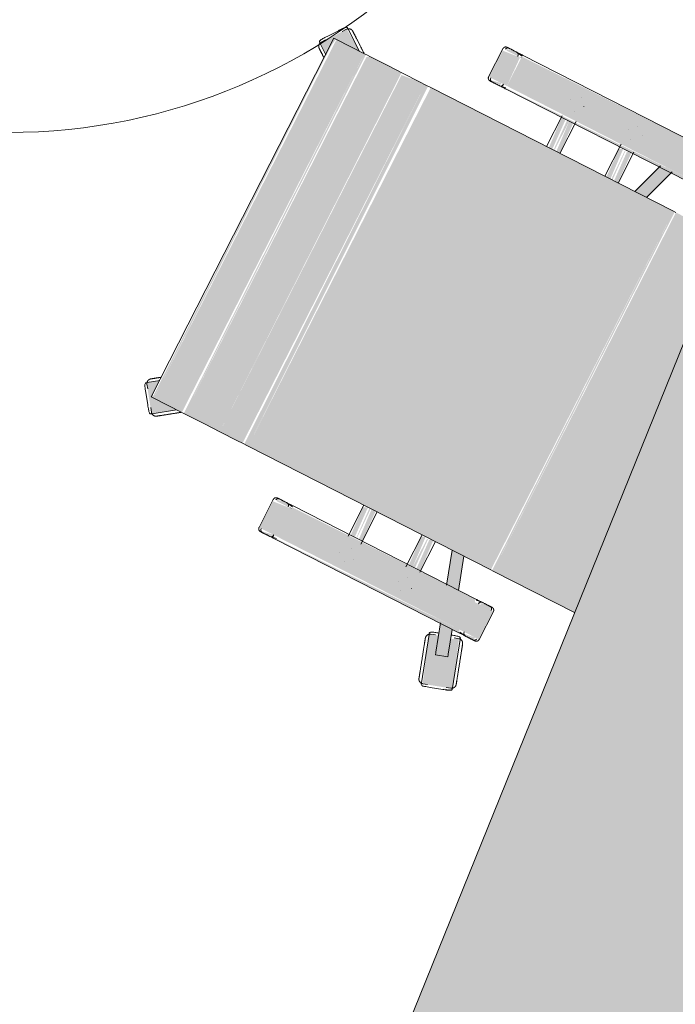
# Model space of a CAD drawing. Header units: millimetres. Extents: x -526411 to -400573, y 47353 to 130199.
# Tile 495 of 543: x -467111 to -466449, y 123004 to 123998. Entities that reach past the tile are written whole.
import ezdxf

# ---------------------------------------------------------------- set-up
doc = ezdxf.new("R2010")
doc.units = ezdxf.units.MM
doc.layers.add('I-FURN', color=30, linetype='Continuous', lineweight=18)
doc.layers.add('I-FURN-IDEN', color=211, linetype='Continuous', lineweight=18)

# ---------------------------------------------------------------- blocks, each defined once
blk = doc.blocks.new('80_KA_PT6_projecttafel 6P - Type 1-256283-3e Verdieping - Percelen telling LI')
at = {"layer": 'I-FURN'}
blk.add_hatch(color=122, dxfattribs=at).paths.add_polyline_path([(700, 1000), (4400, 1000), (4400, 1800), (700, 1800), (700, 1476.77)], flags=0)
blk.add_line((4400, 1800), (700, 1800), dxfattribs=at)
blk = doc.blocks.new('82_3B_bureaustoel - directie vierkant - 82_3B_bureaustoel - directie vierkant-V45-3e Verdieping - Percelen telling LI')
at = {"layer": 'I-FURN'}
for points in [[(-218.36, 273.54), (-203.2, 253.09), (-201.06, 281.78), (-185.11, 281.78), (-192.68, 292.2), (-218.27, 273.61)], [(185.11, 281.78), (203.2, 279.49), (203.4, 252.95), (217.18, 274.4), (192.24, 291.6), (185.29, 282.03)], [(-203.2, 278.66), (203.2, 280.69), (201.61, 281.78), (-203.2, 280.08), (-203.2, 279.39)], [(-203.2, 246.88), (203.2, 246.88), (203.2, 278.66), (-203.2, 278.66)], [(-203.2, 243.71), (203.2, 245.33), (203.2, 246.88), (-203.2, 244.69), (-203.2, 243.85)], [(-203.2, 240.7), (203.2, 240.7), (201.28, 243.71), (-203.2, 243.71)], [(-203.2, 220.63), (203.2, 220.63), (203.2, 240.7), (-203.2, 240.7), (-203.2, 234.11)], [(-203.2, 203.86), (203.2, 204.93), (203.2, 220.63), (-203.2, 220.63)], [(-203.2, 183.93), (203.2, 183.93), (201.1, 203.86), (-203.2, 203.86), (-203.2, 190.6)], [(-203.2, 178.18), (203.2, 178.18), (203.2, 183.93), (-203.2, 183.93)], [(-203.2, 171.84), (203.2, 174.92), (203.2, 178.18), (-203.2, 176.21), (-203.2, 173.43)], [(-203.2, -103.38), (203.2, -103.38), (203.2, 171.84), (-203.2, 171.84), (-203.2, -87.12)], [(-271.26, 104), (-239.51, 104), (-241.39, 124.06), (-271.26, 124.06), (-271.26, 108.21)], [(239.51, 104), (271.26, 105.33), (269.39, 124.06), (239.51, 124.06), (239.51, 110.35)], [(-274.44, -104), (-271.26, -102.3), (-273.51, 104), (-274.44, 102.38), (-274.44, -103.79)], [(-271.26, -104), (-239.51, -104), (-239.51, 104), (-271.26, 104), (-271.26, -102.3)], [(-239.51, 104), (-238.9, 104.31), (-239.51, 107.78)], [(-239.51, -104), (-236.34, -102.38), (-237.93, 104), (-239.51, 104), (-239.51, -20.64)], [(236.34, -104), (239.51, -104), (237.27, 104), (236.34, 102.38), (236.34, -103.79)], [(239.51, -104), (271.26, -104), (271.26, 104), (239.51, 104), (239.51, 49.95)], [(271.26, 104), (271.86, 104.31), (271.26, 105.33)], [(271.26, -104), (274.44, -102.38), (272.85, 104), (271.26, 104), (271.26, 66.13)], [(-236.34, 34.13), (-203.2, 35.85), (-205.45, 40.26), (-236.34, 38.62), (-236.34, 35.46)], [(203.2, 34.13), (236.34, 35.86), (236.34, 40.26), (203.2, 38.03), (203.2, 34.88)], [(-236.34, 31.75), (-203.2, 32.73), (-203.91, 34.13), (-236.34, 32.34)], [(-236.34, 25.62), (-203.2, 27.26), (-203.2, 31.75), (-236.34, 29.44), (-236.34, 26.21)], [(203.2, 31.75), (236.34, 31.75), (236.34, 34.13), (203.2, 32.7)], [(203.2, 25.62), (236.34, 27.34), (236.34, 31.75), (203.2, 29.58), (203.2, 25.97)], [(-236.34, -31.75), (-203.2, -29.58), (-205.22, -25.62), (-236.34, -27.34), (-236.34, -30.2)], [(203.2, -31.75), (236.34, -29.44), (234.07, -25.62), (203.2, -27.26), (203.2, -31)], [(-236.34, -34.13), (-203.2, -32.7), (-205.16, -31.75), (-236.34, -31.75)], [(-236.34, -40.26), (-203.2, -38.03), (-203.95, -34.13), (-236.34, -35.86), (-236.34, -39.68)], [(203.2, -34.13), (236.34, -32.34), (234.45, -31.75), (203.2, -32.73)], [(203.2, -40.26), (236.34, -38.62), (235.66, -34.13), (203.2, -35.85), (203.2, -39.91)], [(-301.17, -104.53), (-299.1, -103.86), (-304.96, -92.89)], [(-271.26, -124.06), (-239.51, -124.06), (-239.51, -104), (-271.26, -104), (-271.26, -120.38)], [(-203.2, -106.04), (203.2, -104.71), (203.2, -103.38), (-203.2, -104.71)], [(-203.2, -198.35), (203.2, -162.8), (203.2, -106.04), (-203.2, -106.04)]]:
    blk.add_hatch(color=122, dxfattribs=at).paths.add_polyline_path(points, flags=0)
h = blk.add_hatch(color=122, dxfattribs=at)
h.paths.add_polyline_path([(-274.44, 110.74), (-271.26, 108.21), (-273.42, 120.38), (-274.44, 118.76), (-274.44, 110.79)], flags=0)
h.paths.add_polyline_path([(-239.51, 107.78), (-236.34, 110.7), (-238.13, 121.08), (-239.51, 120.38), (-239.51, 110.35)], flags=0)
h = blk.add_hatch(color=122, dxfattribs=at)
h.paths.add_polyline_path([(236.34, 110.7), (239.51, 110.35), (237.55, 120.55), (236.34, 116.69), (236.34, 115.07)], flags=0)
h.paths.add_polyline_path([(271.26, 107.82), (274.44, 110.74), (272.65, 121.08), (271.26, 120.38), (271.26, 108.21)], flags=0)
h = blk.add_hatch(color=122, dxfattribs=at)
h.paths.add_polyline_path([(-298.44, -103.65), (-274.44, -95.85), (-274.44, -82.49), (-302.36, -91.57)], flags=0)
h.paths.add_polyline_path([(-236.34, -83.47), (-203.2, -72.7), (-203.2, -59.35), (-236.34, -70.11)], flags=0)
h = blk.add_hatch(color=122, dxfattribs=at)
h.paths.add_polyline_path([(203.2, -72.7), (236.34, -83.47), (236.34, -70.11), (203.2, -59.84)], flags=0)
h.paths.add_polyline_path([(274.44, -95.85), (298.44, -103.65), (300.21, -90.87), (274.44, -84.81), (274.44, -86.21)], flags=0)
h = blk.add_hatch(color=122, dxfattribs=at)
h.paths.add_polyline_path([(-329.82, -122.56), (-328.24, -123.34), (-332.6, -113.4)], flags=0)
h.paths.add_polyline_path([(-327.63, -123.15), (-279.62, -106.14), (-283.82, -98.9), (-298.47, -103.54), (-300.72, -91.03), (-286.08, -86.28), (-289.73, -77.45), (-337.03, -94.23), (-335.64, -98.51)], flags=0)
h.paths.add_polyline_path([(-278.6, -107.21), (-277.92, -105.27), (-278.63, -107.12)], flags=0)
h.paths.add_polyline_path([(-285.03, -85.93), (-284.72, -85.65), (-285.68, -83.78)], flags=0)
h = blk.add_hatch(color=122, dxfattribs=at)
h.paths.add_polyline_path([(-274.44, -119.44), (-271.26, -120.38), (-272.86, -109.28), (-274.44, -110.74), (-274.44, -118.31)], flags=0)
h.paths.add_polyline_path([(-239.51, -122.36), (-236.34, -118.76), (-237.72, -109.43), (-239.51, -110.35), (-239.51, -120.38)], flags=0)
for p, q in [((-201.75, 288.49), (-212.02, 281.02)), ((-201.75, 288.49), (-212.02, 281.02)), ((-193.88, 291.16), (-197.73, 288.36)), ((-193.05, 292.72), (-192.24, 291.6)), ((-192.24, 291.6), (-184.68, 281.2)), ((184.67, 281.18), (192.24, 291.6)), ((192.24, 291.6), (193.05, 292.72)), ((197.73, 288.36), (193.88, 291.16)), ((212.02, 281.02), (201.75, 288.49)), ((212.02, 281.02), (201.75, 288.49)), ((203.2, 281.84), (-203.2, 281.84)), ((-203.2, 278.66), (-203.2, 281.84)), ((-203.2, 246.88), (-203.2, 278.66)), ((203.2, 281.84), (203.2, 278.66)), ((203.2, 278.66), (203.2, 246.88)), ((-217.92, 272.94), (-218.74, 274.06)), ((-203.4, 252.95), (-217.92, 272.94)), ((-213.14, 277.16), (-217, 274.36)), ((217.92, 272.94), (203.4, 252.95)), ((217, 274.36), (213.14, 277.16)), ((218.74, 274.06), (217.92, 272.94)), ((-203.2, 243.71), (-203.2, 246.88)), ((-203.2, 240.7), (-203.2, 243.71)), ((-203.2, 220.63), (-203.2, 240.7)), ((203.2, 246.88), (203.2, 243.71)), ((203.2, 243.71), (203.2, 240.7)), ((203.2, 240.7), (203.2, 220.63)), ((-203.2, 203.86), (-203.2, 220.63)), ((203.2, 220.63), (203.2, 203.86)), ((-203.2, 183.93), (-203.2, 203.86)), ((203.2, 203.86), (203.2, 183.93)), ((-203.2, 178.18), (-203.2, 183.93)), ((203.2, 183.93), (203.2, 178.18)), ((-203.2, 171.84), (-203.2, 178.18)), ((-203.2, -103.38), (-203.2, 171.84)), ((203.2, 178.18), (203.2, 171.84)), ((203.2, 171.84), (203.2, -103.38)), ((-274.44, 119.44), (-274.44, 110.74)), ((-239.51, 124.72), (-271.26, 124.72)), ((-236.34, 110.7), (-236.34, 119.44)), ((236.34, 119.44), (236.34, 110.7)), ((271.26, 124.72), (239.51, 124.72)), ((274.44, 110.74), (274.44, 119.44)), ((-274.44, 111.4), (-274.44, 110.74)), ((-274.41, 110.32), (-273.43, 104)), ((-236.37, 110.29), (-237.34, 104)), ((-236.34, 110.7), (-236.34, 111.36)), ((236.34, 111.36), (236.34, 110.7)), ((237.34, 104), (236.37, 110.29)), ((274.41, 110.32), (273.43, 104)), ((274.44, 110.74), (274.44, 111.4)), ((-274.44, 104), (-274.44, -104)), ((-236.34, -104), (-236.34, 104)), ((236.34, 104), (236.34, -104)), ((274.44, -104), (274.44, 104)), ((-256.56, 40.48), (-256.51, 40.48)), ((-203.2, 40.48), (-238.16, 40.48)), ((237.93, 40.48), (203.2, 40.48)), ((256.52, 40.48), (256.56, 40.48)), ((-262.93, 31.77), (-262.93, 31.75)), ((-247.85, 31.77), (-247.85, 31.81)), ((247.85, 31.77), (247.85, 31.75)), ((262.93, 31.77), (262.93, 31.81)), ((-256.52, 25.4), (-256.56, 25.4)), ((-239.51, 25.4), (-203.2, 25.4)), ((203.2, 25.4), (239.51, 25.4)), ((256.56, 25.4), (256.51, 25.4)), ((-256.56, -25.4), (-256.51, -25.4)), ((-203.2, -25.4), (-239.51, -25.4)), ((239.51, -25.4), (203.2, -25.4)), ((256.52, -25.4), (256.56, -25.4)), ((-262.93, -31.77), (-262.93, -31.81)), ((-247.85, -31.77), (-247.85, -31.75)), ((247.85, -31.77), (247.85, -31.81)), ((262.93, -31.77), (262.93, -31.75)), ((-256.52, -40.48), (-256.56, -40.48)), ((-237.93, -40.48), (-203.2, -40.48)), ((203.2, -40.48), (238.16, -40.48)), ((256.56, -40.48), (256.51, -40.48)), ((-237.27, -70.42), (-203.2, -59.35)), ((203.2, -59.35), (238.05, -70.67)), ((-336.73, -92.72), (-289.73, -77.45)), ((-289.73, -77.45), (-288.41, -77.02)), ((-287.2, -83.3), (-288.67, -78.77)), ((-203.2, -72.7), (-236.76, -83.61)), ((238, -84.01), (203.2, -72.7)), ((-302.36, -91.57), (-273.96, -82.34)), ((-338.05, -93.15), (-336.73, -92.72)), ((-336.82, -94.42), (-335.35, -98.95)), ((-305.1, -92.45), (-303.02, -91.78)), ((-305.1, -92.46), (-301.17, -104.53)), ((-303.02, -91.78), (-302.68, -91.67)), ((-302.53, -91.62), (-302.36, -91.57)), ((-274.54, -95.88), (-298.44, -103.65)), ((-336.71, -102.73), (-332.79, -114.81)), ((-336.71, -102.73), (-332.79, -114.81)), ((-279.92, -107.64), (-326.92, -122.92)), ((-299.1, -103.86), (-301.17, -104.53)), ((-298.44, -103.65), (-299.1, -103.86)), ((-279.84, -105.95), (-281.31, -101.42)), ((-278.6, -107.21), (-279.92, -107.64)), ((-274.41, -110.32), (-273.43, -104)), ((-236.37, -110.29), (-237.34, -104)), ((-203.2, -106.04), (-203.2, -103.38)), ((-203.2, -198.35), (-203.2, -106.04)), ((203.2, -103.38), (203.2, -106.04)), ((-329.46, -117.06), (-327.99, -121.59)), ((-274.44, -110.74), (-274.44, -119.44)), ((-274.44, -110.74), (-274.44, -111.4)), ((-236.34, -119.44), (-236.34, -110.7)), ((-236.34, -111.36), (-236.34, -110.7)), ((-326.92, -122.92), (-328.24, -123.34)), ((-271.26, -124.72), (-239.51, -124.72))]:
    blk.add_line(p, q, dxfattribs=at)
at = {"layer": 'I-FURN', "flags": 128}
for points in [[(-193.88, 291.16), (-193.72, 291.27), (-193.56, 291.37), (-193.4, 291.47), (-193.23, 291.55), (-193.06, 291.64), (-192.88, 291.71), (-192.7, 291.78), (-192.52, 291.84), (-192.34, 291.9), (-192.16, 291.94), (-191.97, 291.98), (-191.78, 292.02), (-191.59, 292.04), (-191.4, 292.06), (-191.21, 292.07), (-191.02, 292.07), (-190.83, 292.06), (-190.64, 292.05), (-190.45, 292.03), (-190.27, 292), (-190.08, 291.96), (-189.89, 291.92), (-189.71, 291.87), (-189.53, 291.81), (-189.35, 291.74), (-189.17, 291.67), (-189, 291.59), (-188.83, 291.5), (-188.66, 291.41), (-188.5, 291.31), (-188.34, 291.2), (-188.19, 291.09), (-188.04, 290.97), (-187.9, 290.85), (-187.76, 290.72), (-187.62, 290.58), (-187.5, 290.44), (-187.37, 290.3), (-187.26, 290.15), (-187.23, 290.1)], [(-181.15, 281.74), (-181.56, 282.31), (-181.97, 282.87), (-182.36, 283.41), (-182.74, 283.93), (-183.11, 284.44), (-183.47, 284.93), (-183.81, 285.4), (-184.14, 285.86), (-184.46, 286.29), (-184.76, 286.71), (-185.04, 287.1), (-185.31, 287.47), (-185.56, 287.82), (-185.8, 288.14), (-186.02, 288.44), (-186.22, 288.72), (-186.41, 288.97), (-186.57, 289.2), (-186.72, 289.41), (-186.85, 289.58), (-186.96, 289.74), (-187.05, 289.86), (-187.12, 289.96), (-187.18, 290.04), (-187.21, 290.08), (-187.23, 290.1)], [(-187.23, 290.1), (-187.22, 290.09), (-187.19, 290.05), (-187.14, 289.98), (-187.07, 289.89), (-186.99, 289.77), (-186.88, 289.63), (-186.76, 289.46), (-186.61, 289.26), (-186.45, 289.04), (-186.27, 288.79), (-186.08, 288.52), (-185.86, 288.23), (-185.63, 287.91), (-185.38, 287.56), (-185.12, 287.2), (-184.84, 286.81), (-184.54, 286.41), (-184.23, 285.98), (-183.9, 285.53), (-183.56, 285.06), (-183.21, 284.58), (-182.84, 284.07), (-182.46, 283.55), (-182.07, 283.01), (-181.67, 282.46), (-181.26, 281.89)], [(181.15, 281.74), (181.56, 282.31), (181.97, 282.87), (182.36, 283.41), (182.74, 283.93), (183.11, 284.44), (183.47, 284.93), (183.81, 285.4), (184.14, 285.86), (184.46, 286.29), (184.76, 286.71), (185.04, 287.1), (185.31, 287.47), (185.56, 287.82), (185.8, 288.14), (186.02, 288.44), (186.22, 288.72), (186.41, 288.97), (186.57, 289.2), (186.72, 289.41), (186.85, 289.58), (186.96, 289.74), (187.05, 289.86), (187.12, 289.96), (187.18, 290.04), (187.21, 290.08), (187.23, 290.1)], [(187.23, 290.1), (187.22, 290.09), (187.19, 290.05), (187.14, 289.98), (187.07, 289.89), (186.99, 289.77), (186.88, 289.63), (186.76, 289.46), (186.61, 289.26), (186.45, 289.04), (186.27, 288.79), (186.08, 288.52), (185.86, 288.23), (185.63, 287.91), (185.38, 287.56), (185.12, 287.2), (184.84, 286.81), (184.54, 286.41), (184.23, 285.98), (183.9, 285.53), (183.56, 285.06), (183.21, 284.58), (182.84, 284.07), (182.46, 283.55), (182.07, 283.01), (181.67, 282.46), (181.26, 281.89)], [(187.23, 290.1), (187.34, 290.26), (187.46, 290.4), (187.59, 290.55), (187.72, 290.68), (187.86, 290.81), (188, 290.94), (188.15, 291.06), (188.3, 291.17), (188.46, 291.28), (188.62, 291.38), (188.79, 291.48), (188.95, 291.57), (189.13, 291.65), (189.3, 291.72), (189.48, 291.79), (189.66, 291.85), (189.84, 291.9), (190.03, 291.95), (190.21, 291.99), (190.4, 292.02), (190.59, 292.04), (190.78, 292.06), (190.97, 292.07), (191.16, 292.07), (191.35, 292.06), (191.54, 292.04), (191.73, 292.02), (191.92, 291.99), (192.11, 291.96), (192.29, 291.91), (192.48, 291.86), (192.66, 291.8), (192.83, 291.73), (193.01, 291.66), (193.18, 291.58), (193.35, 291.49), (193.52, 291.4), (193.68, 291.3), (193.84, 291.19), (193.88, 291.16)], [(-218.05, 267.71), (-218.16, 267.87), (-218.26, 268.03), (-218.36, 268.19), (-218.45, 268.36), (-218.53, 268.53), (-218.6, 268.71), (-218.67, 268.88), (-218.73, 269.06), (-218.79, 269.25), (-218.84, 269.43), (-218.87, 269.62), (-218.91, 269.81), (-218.93, 269.99), (-218.95, 270.18), (-218.96, 270.37), (-218.96, 270.56), (-218.95, 270.76), (-218.94, 270.95), (-218.92, 271.13), (-218.89, 271.32), (-218.85, 271.51), (-218.81, 271.7), (-218.76, 271.88), (-218.7, 272.06), (-218.63, 272.24), (-218.56, 272.41), (-218.48, 272.59), (-218.39, 272.76), (-218.3, 272.92), (-218.2, 273.09), (-218.1, 273.24), (-217.98, 273.4), (-217.86, 273.55), (-217.74, 273.69), (-217.61, 273.83), (-217.47, 273.96), (-217.33, 274.09), (-217.19, 274.21), (-217.04, 274.33), (-217, 274.36)], [(217, 274.36), (217.15, 274.25), (217.29, 274.13), (217.44, 274), (217.57, 273.87), (217.71, 273.73), (217.83, 273.59), (217.95, 273.44), (218.07, 273.29), (218.17, 273.13), (218.28, 272.97), (218.37, 272.8), (218.46, 272.63), (218.54, 272.46), (218.62, 272.29), (218.68, 272.11), (218.74, 271.93), (218.8, 271.74), (218.84, 271.56), (218.88, 271.37), (218.91, 271.19), (218.93, 271), (218.95, 270.81), (218.96, 270.62), (218.96, 270.43), (218.95, 270.24), (218.94, 270.05), (218.91, 269.86), (218.88, 269.67), (218.85, 269.48), (218.8, 269.3), (218.75, 269.11), (218.69, 268.93), (218.62, 268.75), (218.55, 268.58), (218.47, 268.41), (218.38, 268.24), (218.29, 268.07), (218.19, 267.91), (218.08, 267.75), (218.05, 267.71)], [(-205.97, 251.08), (-206.45, 251.75), (-206.93, 252.41), (-207.42, 253.07), (-207.89, 253.73), (-208.37, 254.39), (-208.84, 255.04), (-209.31, 255.68), (-209.77, 256.31), (-210.23, 256.94), (-210.67, 257.56), (-211.11, 258.17), (-211.55, 258.76), (-211.97, 259.34), (-212.39, 259.91), (-212.79, 260.47), (-213.18, 261.01), (-213.57, 261.54), (-213.93, 262.05), (-214.29, 262.54), (-214.64, 263.01), (-214.96, 263.46), (-215.28, 263.9), (-215.58, 264.31), (-215.87, 264.7), (-216.13, 265.07), (-216.39, 265.42), (-216.62, 265.75), (-216.84, 266.05), (-217.04, 266.33), (-217.23, 266.58), (-217.39, 266.81), (-217.54, 267.01), (-217.67, 267.19), (-217.78, 267.34), (-217.87, 267.47), (-217.95, 267.57), (-218, 267.64), (-218.03, 267.69), (-218.05, 267.71)], [(-218.05, 267.71), (-218.04, 267.7), (-218.01, 267.66), (-217.96, 267.59), (-217.9, 267.5), (-217.81, 267.38), (-217.7, 267.23), (-217.58, 267.06), (-217.44, 266.87), (-217.28, 266.64), (-217.1, 266.4), (-216.9, 266.13), (-216.68, 265.83), (-216.45, 265.51), (-216.2, 265.17), (-215.94, 264.81), (-215.66, 264.42), (-215.36, 264.01), (-215.05, 263.58), (-214.73, 263.13), (-214.39, 262.67), (-214.03, 262.18), (-213.67, 261.68), (-213.29, 261.16), (-212.9, 260.62), (-212.5, 260.07), (-212.08, 259.5), (-211.66, 258.92), (-211.23, 258.33), (-210.79, 257.72), (-210.35, 257.11), (-209.89, 256.48), (-209.43, 255.85), (-208.97, 255.21), (-208.5, 254.56), (-208.02, 253.91), (-207.55, 253.25), (-207.06, 252.59), (-206.58, 251.93), (-206.1, 251.26), (-205.97, 251.08)], [(205.97, 251.08), (206.45, 251.75), (206.93, 252.41), (207.42, 253.07), (207.89, 253.73), (208.37, 254.39), (208.84, 255.04), (209.31, 255.68), (209.77, 256.31), (210.23, 256.94), (210.67, 257.56), (211.11, 258.17), (211.55, 258.76), (211.97, 259.34), (212.39, 259.91), (212.79, 260.47), (213.18, 261.01), (213.57, 261.54), (213.93, 262.05), (214.29, 262.54), (214.64, 263.01), (214.96, 263.46), (215.28, 263.9), (215.58, 264.31), (215.87, 264.7), (216.13, 265.07), (216.39, 265.42), (216.62, 265.75), (216.84, 266.05), (217.04, 266.33), (217.23, 266.58), (217.39, 266.81), (217.54, 267.01), (217.67, 267.19), (217.78, 267.34), (217.87, 267.47), (217.95, 267.57), (218, 267.64), (218.03, 267.69), (218.05, 267.71)], [(218.05, 267.71), (218.04, 267.7), (218.01, 267.66), (217.96, 267.59), (217.9, 267.5), (217.81, 267.38), (217.7, 267.23), (217.58, 267.06), (217.44, 266.87), (217.28, 266.64), (217.1, 266.4), (216.9, 266.13), (216.68, 265.83), (216.45, 265.51), (216.2, 265.17), (215.94, 264.81), (215.66, 264.42), (215.36, 264.01), (215.05, 263.58), (214.73, 263.13), (214.39, 262.67), (214.03, 262.18), (213.67, 261.68), (213.29, 261.16), (212.9, 260.62), (212.5, 260.07), (212.08, 259.5), (211.66, 258.92), (211.23, 258.33), (210.79, 257.72), (210.35, 257.11), (209.89, 256.48), (209.43, 255.85), (208.97, 255.21), (208.5, 254.56), (208.02, 253.91), (207.55, 253.25), (207.06, 252.59), (206.58, 251.93), (206.1, 251.26), (205.97, 251.08)], [(-205.97, 251.08), (-205.49, 250.42), (-205, 249.75), (-204.52, 249.09), (-204.05, 248.43), (-203.57, 247.78)], [(-203.44, 247.6), (-203.92, 248.26), (-204.39, 248.91), (-204.87, 249.58), (-205.36, 250.24), (-205.84, 250.9), (-205.97, 251.08)], [(203.44, 247.6), (203.92, 248.26), (204.39, 248.91), (204.87, 249.58), (205.36, 250.24), (205.84, 250.9), (205.97, 251.08)], [(205.97, 251.08), (205.49, 250.42), (205, 249.75), (204.52, 249.09), (204.05, 248.43), (203.57, 247.78)], [(-274.44, 121.54), (-274.44, 121.67), (-274.43, 121.8), (-274.42, 121.92), (-274.4, 122.05), (-274.38, 122.17), (-274.35, 122.3), (-274.32, 122.42), (-274.28, 122.54), (-274.24, 122.66), (-274.19, 122.78), (-274.14, 122.9), (-274.08, 123.01), (-274.02, 123.12), (-273.95, 123.23), (-273.88, 123.34), (-273.81, 123.44), (-273.73, 123.54), (-273.65, 123.64), (-273.57, 123.73), (-273.48, 123.82), (-273.38, 123.91), (-273.29, 123.99), (-273.19, 124.07), (-273.08, 124.14), (-272.98, 124.22), (-272.87, 124.28), (-272.76, 124.34), (-272.65, 124.4), (-272.53, 124.45), (-272.41, 124.5), (-272.3, 124.55), (-272.17, 124.59), (-272.05, 124.62), (-271.93, 124.65), (-271.8, 124.67), (-271.68, 124.69), (-271.55, 124.71), (-271.43, 124.71), (-271.3, 124.72), (-271.26, 124.72)], [(-274.44, 120.11), (-274.44, 120.37), (-274.44, 120.61), (-274.44, 120.83), (-274.44, 121.01), (-274.44, 121.17), (-274.44, 121.3), (-274.44, 121.4), (-274.44, 121.48), (-274.44, 121.52), (-274.44, 121.54)], [(-274.44, 121.54), (-274.44, 121.53), (-274.44, 121.49), (-274.44, 121.42), (-274.44, 121.32), (-274.44, 121.19), (-274.44, 121.04), (-274.44, 120.86), (-274.44, 120.65), (-274.44, 120.42), (-274.44, 120.16), (-274.44, 119.87), (-274.44, 119.56), (-274.44, 119.23), (-274.44, 118.86), (-274.44, 118.48), (-274.44, 118.07), (-274.44, 117.64), (-274.44, 117.19), (-274.44, 116.72), (-274.44, 116.22), (-274.44, 115.71), (-274.44, 115.18), (-274.44, 114.63), (-274.44, 114.06), (-274.44, 113.48), (-274.44, 112.88), (-274.44, 112.27), (-274.44, 111.64), (-274.44, 111.01), (-274.44, 110.36), (-274.44, 109.7), (-274.44, 109.03), (-274.44, 108.36), (-274.44, 107.67), (-274.44, 106.98), (-274.44, 106.29), (-274.44, 105.59), (-274.44, 104.89), (-274.44, 104.19), (-274.44, 104)], [(-239.51, 124.72), (-239.39, 124.72), (-239.26, 124.71), (-239.13, 124.7), (-239.01, 124.68), (-238.88, 124.66), (-238.76, 124.63), (-238.64, 124.6), (-238.52, 124.56), (-238.4, 124.52), (-238.28, 124.47), (-238.16, 124.42), (-238.05, 124.36), (-237.94, 124.3), (-237.83, 124.23), (-237.72, 124.16), (-237.62, 124.09), (-237.52, 124.01), (-237.42, 123.93), (-237.33, 123.85), (-237.24, 123.76), (-237.15, 123.66), (-237.07, 123.57), (-236.99, 123.47), (-236.91, 123.36), (-236.84, 123.26), (-236.78, 123.15), (-236.71, 123.04), (-236.66, 122.93), (-236.6, 122.81), (-236.55, 122.69), (-236.51, 122.58), (-236.47, 122.45), (-236.44, 122.33), (-236.41, 122.21), (-236.39, 122.08), (-236.37, 121.96), (-236.35, 121.83), (-236.34, 121.71), (-236.34, 121.58), (-236.34, 121.54)], [(-236.34, 104), (-236.34, 104.7), (-236.34, 105.4), (-236.34, 106.1), (-236.34, 106.8), (-236.34, 107.49), (-236.34, 108.17), (-236.34, 108.85), (-236.34, 109.52), (-236.34, 110.18), (-236.34, 110.83), (-236.34, 111.47), (-236.34, 112.1), (-236.34, 112.72), (-236.34, 113.32), (-236.34, 113.91), (-236.34, 114.48), (-236.34, 115.03), (-236.34, 115.57), (-236.34, 116.09), (-236.34, 116.59), (-236.34, 117.06), (-236.34, 117.52), (-236.34, 117.96), (-236.34, 118.37), (-236.34, 118.76), (-236.34, 119.13), (-236.34, 119.47), (-236.34, 119.79), (-236.34, 120.08), (-236.34, 120.35), (-236.34, 120.59), (-236.34, 120.81), (-236.34, 121), (-236.34, 121.16), (-236.34, 121.29), (-236.34, 121.39), (-236.34, 121.47), (-236.34, 121.52), (-236.34, 121.54)], [(-236.34, 121.54), (-236.34, 121.53), (-236.34, 121.49), (-236.34, 121.42), (-236.34, 121.32), (-236.34, 121.19), (-236.34, 121.04), (-236.34, 120.86), (-236.34, 120.65), (-236.34, 120.42), (-236.34, 120.16), (-236.34, 120.11)], [(236.34, 121.54), (236.34, 121.67), (236.35, 121.8), (236.36, 121.92), (236.38, 122.05), (236.4, 122.17), (236.43, 122.3), (236.46, 122.42), (236.5, 122.54), (236.54, 122.66), (236.59, 122.78), (236.64, 122.9), (236.7, 123.01), (236.76, 123.12), (236.82, 123.23), (236.89, 123.34), (236.97, 123.44), (237.05, 123.54), (237.13, 123.64), (237.21, 123.73), (237.3, 123.82), (237.39, 123.91), (237.49, 123.99), (237.59, 124.07), (237.69, 124.14), (237.8, 124.22), (237.91, 124.28), (238.02, 124.34), (238.13, 124.4), (238.25, 124.45), (238.36, 124.5), (238.48, 124.55), (238.6, 124.59), (238.73, 124.62), (238.85, 124.65), (238.97, 124.67), (239.1, 124.69), (239.23, 124.71), (239.35, 124.71), (239.48, 124.72), (239.51, 124.72)], [(236.34, 120.11), (236.34, 120.37), (236.34, 120.61), (236.34, 120.83), (236.34, 121.01), (236.34, 121.17), (236.34, 121.3), (236.34, 121.4), (236.34, 121.48), (236.34, 121.52), (236.34, 121.54)], [(236.34, 121.54), (236.34, 121.53), (236.34, 121.49), (236.34, 121.42), (236.34, 121.32), (236.34, 121.19), (236.34, 121.04), (236.34, 120.86), (236.34, 120.65), (236.34, 120.42), (236.34, 120.16), (236.34, 119.87), (236.34, 119.56), (236.34, 119.23), (236.34, 118.86), (236.34, 118.48), (236.34, 118.07), (236.34, 117.64), (236.34, 117.19), (236.34, 116.72), (236.34, 116.22), (236.34, 115.71), (236.34, 115.18), (236.34, 114.63), (236.34, 114.06), (236.34, 113.48), (236.34, 112.88), (236.34, 112.27), (236.34, 111.64), (236.34, 111.01), (236.34, 110.36), (236.34, 109.7), (236.34, 109.03), (236.34, 108.36), (236.34, 107.67), (236.34, 106.98), (236.34, 106.29), (236.34, 105.59), (236.34, 104.89), (236.34, 104.19), (236.34, 104)], [(271.26, 124.72), (271.39, 124.72), (271.52, 124.71), (271.64, 124.7), (271.77, 124.68), (271.89, 124.66), (272.02, 124.63), (272.14, 124.6), (272.26, 124.56), (272.38, 124.52), (272.5, 124.47), (272.62, 124.42), (272.73, 124.36), (272.84, 124.3), (272.95, 124.23), (273.06, 124.16), (273.16, 124.09), (273.26, 124.01), (273.36, 123.93), (273.45, 123.85), (273.54, 123.76), (273.63, 123.66), (273.71, 123.57), (273.79, 123.47), (273.86, 123.36), (273.94, 123.26), (274, 123.15), (274.06, 123.04), (274.12, 122.93), (274.17, 122.81), (274.22, 122.69), (274.27, 122.58), (274.31, 122.45), (274.34, 122.33), (274.37, 122.21), (274.39, 122.08), (274.41, 121.96), (274.43, 121.83), (274.43, 121.71), (274.44, 121.58), (274.44, 121.54)], [(274.44, 104), (274.44, 104.7), (274.44, 105.4), (274.44, 106.1), (274.44, 106.8), (274.44, 107.49), (274.44, 108.17), (274.44, 108.85), (274.44, 109.52), (274.44, 110.18), (274.44, 110.83), (274.44, 111.47), (274.44, 112.1), (274.44, 112.72), (274.44, 113.32), (274.44, 113.91), (274.44, 114.48), (274.44, 115.03), (274.44, 115.57), (274.44, 116.09), (274.44, 116.59), (274.44, 117.06), (274.44, 117.52), (274.44, 117.96), (274.44, 118.37), (274.44, 118.76), (274.44, 119.13), (274.44, 119.47), (274.44, 119.79), (274.44, 120.08), (274.44, 120.35), (274.44, 120.59), (274.44, 120.81), (274.44, 121), (274.44, 121.16), (274.44, 121.29), (274.44, 121.39), (274.44, 121.47), (274.44, 121.52), (274.44, 121.54)], [(274.44, 121.54), (274.44, 121.53), (274.44, 121.49), (274.44, 121.42), (274.44, 121.32), (274.44, 121.19), (274.44, 121.04), (274.44, 120.86), (274.44, 120.65), (274.44, 120.42), (274.44, 120.16), (274.44, 120.11)], [(-314.22, -82.06), (-313.43, -81.81), (-312.65, -81.56), (-311.88, -81.3), (-311.1, -81.05), (-310.33, -80.8), (-309.57, -80.55), (-308.81, -80.31), (-308.07, -80.07), (-307.33, -79.83), (-306.6, -79.59), (-305.89, -79.36), (-305.19, -79.13), (-304.5, -78.91), (-303.83, -78.69), (-303.18, -78.48), (-302.54, -78.27), (-301.93, -78.07), (-301.33, -77.88), (-300.75, -77.69), (-300.19, -77.51), (-299.66, -77.34), (-299.15, -77.17), (-298.67, -77.01), (-298.2, -76.86), (-297.77, -76.72), (-297.36, -76.59), (-296.98, -76.46), (-296.62, -76.35), (-296.3, -76.24), (-296, -76.15), (-295.73, -76.06), (-295.49, -75.98), (-295.28, -75.91), (-295.1, -75.85), (-294.95, -75.81), (-294.84, -75.77), (-294.75, -75.74), (-294.7, -75.72), (-294.67, -75.71)], [(-294.67, -75.71), (-294.69, -75.72), (-294.73, -75.73), (-294.81, -75.76), (-294.92, -75.79), (-295.06, -75.84), (-295.23, -75.9), (-295.43, -75.96), (-295.66, -76.04), (-295.92, -76.12), (-296.21, -76.22), (-296.53, -76.32), (-296.88, -76.43), (-297.25, -76.55), (-297.66, -76.68), (-298.08, -76.82), (-298.54, -76.97), (-299.02, -77.13), (-299.52, -77.29), (-300.05, -77.46), (-300.6, -77.64), (-301.17, -77.83), (-301.76, -78.02), (-302.37, -78.22), (-303.01, -78.42), (-303.66, -78.63), (-304.32, -78.85), (-305, -79.07), (-305.7, -79.3), (-306.41, -79.53), (-307.13, -79.76), (-307.87, -80), (-308.61, -80.24), (-309.37, -80.49), (-310.13, -80.74), (-310.89, -80.99), (-311.67, -81.24), (-312.44, -81.49), (-313.22, -81.74), (-314, -82), (-314.22, -82.06)], [(-294.67, -75.71), (-294.49, -75.66), (-294.3, -75.61), (-294.12, -75.57), (-293.93, -75.54), (-293.74, -75.51), (-293.55, -75.49), (-293.36, -75.48), (-293.17, -75.48), (-292.98, -75.49), (-292.79, -75.5), (-292.6, -75.52), (-292.41, -75.55), (-292.23, -75.58), (-292.04, -75.62), (-291.86, -75.67), (-291.67, -75.73), (-291.49, -75.8), (-291.32, -75.87), (-291.14, -75.95), (-290.97, -76.03), (-290.81, -76.12), (-290.65, -76.22), (-290.49, -76.33), (-290.33, -76.44), (-290.18, -76.56), (-290.04, -76.68), (-289.9, -76.81), (-289.76, -76.95), (-289.63, -77.09), (-289.51, -77.23), (-289.39, -77.38), (-289.28, -77.53), (-289.18, -77.69), (-289.08, -77.86), (-288.99, -78.02), (-288.9, -78.19), (-288.82, -78.37), (-288.75, -78.54), (-288.69, -78.72), (-288.67, -78.77)], [(-336.82, -94.42), (-336.87, -94.23), (-336.92, -94.05), (-336.96, -93.86), (-337, -93.68), (-337.02, -93.49), (-337.04, -93.3), (-337.05, -93.11), (-337.05, -92.92), (-337.05, -92.73), (-337.03, -92.54), (-337.01, -92.35), (-336.99, -92.16), (-336.95, -91.97), (-336.91, -91.79), (-336.86, -91.6), (-336.8, -91.42), (-336.74, -91.24), (-336.67, -91.06), (-336.59, -90.89), (-336.5, -90.72), (-336.41, -90.55), (-336.31, -90.39), (-336.2, -90.23), (-336.09, -90.08), (-335.98, -89.93), (-335.85, -89.78), (-335.72, -89.64), (-335.59, -89.51), (-335.45, -89.38), (-335.3, -89.26), (-335.15, -89.14), (-335, -89.03), (-334.84, -88.92), (-334.68, -88.82), (-334.51, -88.73), (-334.34, -88.65), (-334.17, -88.57), (-333.99, -88.5), (-333.81, -88.43), (-333.76, -88.42)], [(-314.22, -82.06), (-315, -82.32), (-315.78, -82.57), (-316.56, -82.82), (-317.33, -83.08), (-318.1, -83.33), (-318.86, -83.57), (-319.62, -83.82), (-320.36, -84.06), (-321.1, -84.3), (-321.83, -84.54), (-322.54, -84.77), (-323.24, -85), (-323.93, -85.22), (-324.6, -85.44), (-325.25, -85.65), (-325.89, -85.86), (-326.51, -86.06), (-327.1, -86.25), (-327.68, -86.44), (-328.24, -86.62), (-328.77, -86.79), (-329.28, -86.96), (-329.77, -87.12), (-330.23, -87.27), (-330.66, -87.41), (-331.07, -87.54), (-331.45, -87.67), (-331.81, -87.78), (-332.14, -87.89), (-332.43, -87.98), (-332.7, -88.07), (-332.94, -88.15), (-333.15, -88.22), (-333.33, -88.27), (-333.48, -88.32), (-333.59, -88.36), (-333.68, -88.39), (-333.74, -88.41), (-333.76, -88.41)], [(-333.76, -88.42), (-333.75, -88.41), (-333.7, -88.4), (-333.62, -88.37), (-333.51, -88.33), (-333.37, -88.29), (-333.2, -88.23), (-333, -88.17), (-332.77, -88.09), (-332.51, -88.01), (-332.22, -87.91), (-331.9, -87.81), (-331.55, -87.7), (-331.18, -87.58), (-330.78, -87.45), (-330.35, -87.31), (-329.89, -87.16), (-329.41, -87), (-328.91, -86.84), (-328.38, -86.67), (-327.83, -86.49), (-327.26, -86.3), (-326.67, -86.11), (-326.06, -85.91), (-325.43, -85.71), (-324.78, -85.5), (-324.11, -85.28), (-323.43, -85.06), (-322.73, -84.83), (-322.02, -84.6), (-321.3, -84.37), (-320.56, -84.13), (-319.82, -83.89), (-319.07, -83.64), (-318.31, -83.39), (-317.54, -83.14), (-316.77, -82.89), (-315.99, -82.64), (-315.21, -82.39), (-314.43, -82.13), (-314.22, -82.06)], [(-279.84, -105.95), (-279.78, -106.13), (-279.74, -106.31), (-279.7, -106.5), (-279.66, -106.69), (-279.64, -106.88), (-279.62, -107.07), (-279.61, -107.26), (-279.61, -107.45), (-279.61, -107.64), (-279.62, -107.83), (-279.64, -108.02), (-279.67, -108.21), (-279.71, -108.39), (-279.75, -108.58), (-279.8, -108.76), (-279.86, -108.94), (-279.92, -109.12), (-279.99, -109.3), (-280.07, -109.47), (-280.16, -109.64), (-280.25, -109.81), (-280.35, -109.97), (-280.45, -110.13), (-280.56, -110.29), (-280.68, -110.44), (-280.81, -110.58), (-280.94, -110.72), (-281.07, -110.86), (-281.21, -110.98), (-281.36, -111.11), (-281.51, -111.23), (-281.66, -111.34), (-281.82, -111.44), (-281.98, -111.54), (-282.15, -111.63), (-282.32, -111.72), (-282.49, -111.8), (-282.67, -111.87), (-282.85, -111.93), (-282.9, -111.95)], [(-274.44, -104), (-274.44, -104.7), (-274.44, -105.4), (-274.44, -106.1), (-274.44, -106.8), (-274.44, -107.49), (-274.44, -108.17), (-274.44, -108.85), (-274.44, -109.52), (-274.44, -110.18), (-274.44, -110.83), (-274.44, -111.47), (-274.44, -112.1), (-274.44, -112.72), (-274.44, -113.32), (-274.44, -113.91), (-274.44, -114.48), (-274.44, -115.03), (-274.44, -115.57), (-274.44, -116.09), (-274.44, -116.59), (-274.44, -117.06), (-274.44, -117.52), (-274.44, -117.96), (-274.44, -118.37), (-274.44, -118.76), (-274.44, -119.13), (-274.44, -119.47), (-274.44, -119.79), (-274.44, -120.08), (-274.44, -120.35), (-274.44, -120.59), (-274.44, -120.81), (-274.44, -121), (-274.44, -121.16), (-274.44, -121.29), (-274.44, -121.39), (-274.44, -121.47), (-274.44, -121.52), (-274.44, -121.54)], [(-236.34, -121.54), (-236.34, -121.53), (-236.34, -121.49), (-236.34, -121.42), (-236.34, -121.32), (-236.34, -121.19), (-236.34, -121.04), (-236.34, -120.86), (-236.34, -120.65), (-236.34, -120.42), (-236.34, -120.16), (-236.34, -119.87), (-236.34, -119.56), (-236.34, -119.23), (-236.34, -118.86), (-236.34, -118.48), (-236.34, -118.07), (-236.34, -117.64), (-236.34, -117.19), (-236.34, -116.72), (-236.34, -116.22), (-236.34, -115.71), (-236.34, -115.18), (-236.34, -114.63), (-236.34, -114.06), (-236.34, -113.48), (-236.34, -112.88), (-236.34, -112.27), (-236.34, -111.64), (-236.34, -111.01), (-236.34, -110.36), (-236.34, -109.7), (-236.34, -109.03), (-236.34, -108.36), (-236.34, -107.67), (-236.34, -106.98), (-236.34, -106.29), (-236.34, -105.59), (-236.34, -104.89), (-236.34, -104.19), (-236.34, -104)], [(-302.44, -118.3), (-303.22, -118.55), (-304, -118.81), (-304.78, -119.06), (-305.56, -119.31), (-306.33, -119.56), (-307.09, -119.81), (-307.84, -120.05), (-308.59, -120.3), (-309.33, -120.54), (-310.05, -120.77), (-310.77, -121), (-311.47, -121.23), (-312.15, -121.46), (-312.82, -121.67), (-313.48, -121.89), (-314.11, -122.09), (-314.73, -122.29), (-315.33, -122.49), (-315.91, -122.68), (-316.46, -122.86), (-317, -123.03), (-317.51, -123.19), (-317.99, -123.35), (-318.45, -123.5), (-318.89, -123.64), (-319.3, -123.78), (-319.68, -123.9), (-320.04, -124.02), (-320.36, -124.12), (-320.66, -124.22), (-320.93, -124.31), (-321.17, -124.38), (-321.38, -124.45), (-321.56, -124.51), (-321.7, -124.56), (-321.82, -124.6), (-321.91, -124.62), (-321.96, -124.64), (-321.99, -124.65)], [(-321.99, -124.65), (-321.97, -124.65), (-321.93, -124.63), (-321.85, -124.6), (-321.74, -124.57), (-321.6, -124.52), (-321.43, -124.47), (-321.23, -124.4), (-321, -124.33), (-320.74, -124.24), (-320.45, -124.15), (-320.13, -124.05), (-319.78, -123.93), (-319.4, -123.81), (-319, -123.68), (-318.57, -123.54), (-318.12, -123.39), (-317.64, -123.24), (-317.14, -123.07), (-316.61, -122.9), (-316.06, -122.72), (-315.49, -122.54), (-314.9, -122.35), (-314.28, -122.15), (-313.65, -121.94), (-313, -121.73), (-312.34, -121.51), (-311.65, -121.29), (-310.96, -121.07), (-310.25, -120.84), (-309.52, -120.6), (-308.79, -120.36), (-308.05, -120.12), (-307.29, -119.88), (-306.53, -119.63), (-305.76, -119.38), (-304.99, -119.13), (-304.21, -118.88), (-303.43, -118.62), (-302.65, -118.37), (-302.44, -118.3)], [(-302.44, -118.3), (-301.66, -118.05), (-300.88, -117.79), (-300.1, -117.54), (-299.33, -117.29), (-298.56, -117.04), (-297.8, -116.79), (-297.04, -116.54), (-296.29, -116.3), (-295.56, -116.06), (-294.83, -115.83), (-294.12, -115.59), (-293.42, -115.37), (-292.73, -115.14), (-292.06, -114.93), (-291.41, -114.71), (-290.77, -114.51), (-290.15, -114.31), (-289.55, -114.11), (-288.98, -113.92), (-288.42, -113.74), (-287.89, -113.57), (-287.38, -113.41), (-286.89, -113.25), (-286.43, -113.1), (-286, -112.96), (-285.59, -112.82), (-285.2, -112.7), (-284.85, -112.58), (-284.52, -112.48), (-284.22, -112.38), (-283.96, -112.29), (-283.72, -112.22), (-283.51, -112.15), (-283.33, -112.09), (-283.18, -112.04), (-283.06, -112), (-282.98, -111.98), (-282.92, -111.96), (-282.9, -111.95)], [(-282.9, -111.95), (-282.91, -111.95), (-282.96, -111.97), (-283.04, -111.99), (-283.15, -112.03), (-283.29, -112.08), (-283.46, -112.13), (-283.66, -112.2), (-283.89, -112.27), (-284.15, -112.36), (-284.44, -112.45), (-284.76, -112.55), (-285.11, -112.67), (-285.48, -112.79), (-285.88, -112.92), (-286.31, -113.06), (-286.76, -113.21), (-287.24, -113.36), (-287.75, -113.53), (-288.27, -113.7), (-288.82, -113.88), (-289.4, -114.06), (-289.99, -114.25), (-290.6, -114.45), (-291.23, -114.66), (-291.88, -114.87), (-292.55, -115.08), (-293.23, -115.31), (-293.93, -115.53), (-294.64, -115.76), (-295.36, -116), (-296.09, -116.24), (-296.84, -116.48), (-297.59, -116.72), (-298.35, -116.97), (-299.12, -117.22), (-299.89, -117.47), (-300.67, -117.72), (-301.45, -117.98), (-302.23, -118.23), (-302.44, -118.3)], [(-321.99, -124.65), (-322.17, -124.71), (-322.35, -124.75), (-322.54, -124.79), (-322.73, -124.83), (-322.92, -124.85), (-323.11, -124.87), (-323.3, -124.88), (-323.49, -124.88), (-323.68, -124.88), (-323.87, -124.87), (-324.06, -124.85), (-324.25, -124.82), (-324.43, -124.78), (-324.62, -124.74), (-324.8, -124.69), (-324.98, -124.63), (-325.16, -124.57), (-325.34, -124.5), (-325.51, -124.42), (-325.68, -124.33), (-325.85, -124.24), (-326.01, -124.14), (-326.17, -124.04), (-326.33, -123.92), (-326.48, -123.81), (-326.62, -123.68), (-326.76, -123.55), (-326.9, -123.42), (-327.02, -123.28), (-327.15, -123.13), (-327.27, -122.98), (-327.38, -122.83), (-327.48, -122.67), (-327.58, -122.51), (-327.67, -122.34), (-327.76, -122.17), (-327.84, -122), (-327.91, -121.82), (-327.97, -121.64), (-327.99, -121.59)], [(-274.44, -121.54), (-274.44, -121.53), (-274.44, -121.49), (-274.44, -121.42), (-274.44, -121.32), (-274.44, -121.19), (-274.44, -121.04), (-274.44, -120.86), (-274.44, -120.65), (-274.44, -120.42), (-274.44, -120.16), (-274.44, -120.11)], [(-271.26, -124.72), (-271.39, -124.72), (-271.52, -124.71), (-271.64, -124.7), (-271.77, -124.68), (-271.89, -124.66), (-272.02, -124.63), (-272.14, -124.6), (-272.26, -124.56), (-272.38, -124.52), (-272.5, -124.47), (-272.62, -124.42), (-272.73, -124.36), (-272.84, -124.3), (-272.95, -124.23), (-273.06, -124.16), (-273.16, -124.09), (-273.26, -124.01), (-273.36, -123.93), (-273.45, -123.85), (-273.54, -123.76), (-273.63, -123.66), (-273.71, -123.57), (-273.79, -123.47), (-273.86, -123.36), (-273.94, -123.26), (-274, -123.15), (-274.06, -123.04), (-274.12, -122.93), (-274.17, -122.81), (-274.22, -122.69), (-274.27, -122.58), (-274.31, -122.45), (-274.34, -122.33), (-274.37, -122.21), (-274.39, -122.08), (-274.41, -121.96), (-274.43, -121.83), (-274.43, -121.71), (-274.44, -121.58), (-274.44, -121.54)], [(-236.34, -121.54), (-236.34, -121.67), (-236.35, -121.8), (-236.36, -121.92), (-236.38, -122.05), (-236.4, -122.17), (-236.43, -122.3), (-236.46, -122.42), (-236.5, -122.54), (-236.54, -122.66), (-236.59, -122.78), (-236.64, -122.9), (-236.7, -123.01), (-236.76, -123.12), (-236.82, -123.23), (-236.89, -123.34), (-236.97, -123.44), (-237.05, -123.54), (-237.13, -123.64), (-237.21, -123.73), (-237.3, -123.82), (-237.39, -123.91), (-237.49, -123.99), (-237.59, -124.07), (-237.69, -124.14), (-237.8, -124.22), (-237.91, -124.28), (-238.02, -124.34), (-238.13, -124.4), (-238.25, -124.45), (-238.36, -124.5), (-238.48, -124.55), (-238.6, -124.59), (-238.73, -124.62), (-238.85, -124.65), (-238.97, -124.67), (-239.1, -124.69), (-239.23, -124.71), (-239.35, -124.71), (-239.48, -124.72), (-239.51, -124.72)], [(-236.34, -120.11), (-236.34, -120.37), (-236.34, -120.61), (-236.34, -120.83), (-236.34, -121.01), (-236.34, -121.17), (-236.34, -121.3), (-236.34, -121.4), (-236.34, -121.48), (-236.34, -121.52), (-236.34, -121.54)]]:
    blk.add_lwpolyline(points, dxfattribs=at)
at = {"layer": 'I-FURN'}
for centre, major_axis, ratio, start_param, end_param in [((-271.26, 119.44), (3.17, 0), 0.918218, 1.570796, 3.141593), ((-271.26, 119.44), (-3.17, 0), 0.918252, 4.974188, 6.283185), ((-239.51, 119.44), (3.17, 0), 0.918252, 0, 1.308997), ((-239.51, 119.44), (3.17, 0), 0.918218, 0, 0.785398), ((239.51, 119.44), (-3.17, 0), 0.918218, 4.712389, 6.283185), ((239.51, 119.44), (3.17, 0), 0.918252, 1.832596, 3.141593), ((271.26, 119.44), (3.17, 0), 0.918252, 0, 1.308997), ((271.26, 119.44), (-3.17, 0), 0.918218, 3.141593, 3.926991), ((-271.22, 110.74), (-3.22, 0), 0.918218, 0, 1.570796), ((-271.22, 110.74), (3.22, 0), 0.918252, 3.141593, 4.45059), ((-239.51, 110.7), (3.17, 0), 0.918218, 4.712389, 6.283185), ((-239.51, 110.7), (-3.17, 0), 0.918252, 1.832596, 3.141593), ((239.51, 110.7), (-3.17, 0), 0.918218, 0, 1.570796), ((239.51, 110.7), (3.17, 0), 0.918252, 3.141593, 4.45059), ((271.22, 110.74), (-3.22, 0), 0.918252, 1.570796, 3.141593), ((271.22, 110.74), (3.22, 0), 0.918218, 4.727082, 6.283185), ((-271.22, -110.74), (3.22, 0), 0.918218, 1.58549, 3.141593), ((-271.22, -110.74), (-3.22, 0), 0.918252, 4.712389, 6.283185), ((-239.51, -110.7), (3.17, 0), 0.918218, 0, 1.570796), ((-239.51, -110.7), (3.17, 0), 0.918252, 0, 1.308997), ((-271.26, -119.44), (3.17, 0), 0.918218, 3.141593, 3.926991), ((-271.26, -119.44), (3.18, 0), 0.918252, 3.141593, 4.45059), ((-239.51, -119.44), (3.17, 0), 0.918218, 4.712389, 6.283185), ((-239.51, -119.44), (3.17, 0), 0.918252, 4.974188, 6.283185)]:
    blk.add_ellipse(centre, major_axis=major_axis, ratio=ratio, start_param=start_param, end_param=end_param, dxfattribs=at)
for points, knots in [([(-193.05, 292.72), (-193.35, 293.13), (-194.04, 293.32), (-195.49, 292.76), (-197.03, 291.86), (-199.13, 290.39), (-200.86, 289.13), (-201.75, 288.49)], [0, 0, 0, 0, 0.285714, 0.428571, 0.571429, 0.785714, 1, 1, 1, 1]), ([(201.75, 288.49), (201.01, 289.02), (199.98, 289.78), (198.72, 290.68), (197.55, 291.5), (196.14, 292.42), (194.95, 293), (194.23, 293.17), (193.61, 293.18), (193.25, 292.97), (193.05, 292.72)], [0, 0, 0, 0, 0.166667, 0.25, 0.333333, 0.5, 0.666667, 0.75, 0.833333, 1, 1, 1, 1]), ([(-212.02, 281.02), (-212.76, 280.49), (-213.8, 279.74), (-215.04, 278.82), (-216.18, 277.96), (-217.49, 276.9), (-218.42, 275.95), (-218.8, 275.32), (-219, 274.73), (-218.91, 274.33), (-218.74, 274.06)], [0, 0, 0, 0, 0.166667, 0.25, 0.333333, 0.5, 0.666667, 0.75, 0.833333, 1, 1, 1, 1]), ([(218.74, 274.06), (219.04, 274.47), (219, 275.19), (218.02, 276.4), (216.69, 277.58), (214.64, 279.12), (212.91, 280.38), (212.02, 281.02)], [0, 0, 0, 0, 0.285714, 0.428571, 0.571429, 0.785714, 1, 1, 1, 1]), ([(-283.87, -85.56), (-284.32, -84.16), (-284.97, -82.13), (-285.8, -79.82), (-286.52, -78.19), (-287.37, -77.03), (-288.05, -76.9), (-288.41, -77.02)], [0, 0, 0, 0, 0.285714, 0.428571, 0.571429, 0.785714, 1, 1, 1, 1]), ([(-338.05, -93.15), (-338.53, -93.3), (-338.93, -93.9), (-338.84, -95.46), (-338.47, -97.2), (-337.71, -99.65), (-337.05, -101.68), (-336.71, -102.73)], [0, 0, 0, 0, 0.285714, 0.428571, 0.571429, 0.785714, 1, 1, 1, 1]), ([(-278.6, -107.21), (-278.31, -107.1), (-278, -106.83), (-277.81, -106.23), (-277.75, -105.5), (-277.94, -104.18), (-278.38, -102.56), (-278.79, -101.19), (-279.26, -99.72), (-279.66, -98.5), (-279.94, -97.64)], [0, 0, 0, 0, 0.166667, 0.25, 0.333333, 0.5, 0.666667, 0.75, 0.833333, 1, 1, 1, 1]), ([(-332.79, -114.81), (-332.51, -115.67), (-332.11, -116.89), (-331.62, -118.36), (-331.16, -119.71), (-330.56, -121.28), (-329.94, -122.45), (-329.46, -123.02), (-328.96, -123.39), (-328.55, -123.43), (-328.24, -123.34)], [0, 0, 0, 0, 0.166667, 0.25, 0.333333, 0.5, 0.666667, 0.75, 0.833333, 1, 1, 1, 1])]:
    blk.add_open_spline(points, degree=3, knots=knots, dxfattribs=at)
blk = doc.blocks.new('00_KU_meubel_tag - 00_KU_meubel_tag-3198169-3e Verdieping - Percelen telling LI')
at = {"layer": 'I-FURN-IDEN'}
blk.add_circle((0, 0), 3, dxfattribs=at)
blk.add_arc((0, 0), 3, 180, 360, dxfattribs=at)

msp = doc.modelspace()

# ---------------------------------------------------------------- block references
at = {"layer": 'I-FURN'}
for name, p, rotation in [('80_KA_PT6_projecttafel 6P - Type 1-256283-3e Verdieping - Percelen telling LI', (-466163.46, 119551.89), 67.99999999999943), ('82_3B_bureaustoel - directie vierkant - 82_3B_bureaustoel - directie vierkant-V45-3e Verdieping - Percelen telling LI', (-466634.65, 123670.89), 62.99999999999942)]:
    msp.add_blockref(name, p, dxfattribs=dict(at, rotation=rotation))
at = {"layer": 'I-FURN-IDEN', "xscale": 199.9999999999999, "yscale": 199.9999999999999, "zscale": 199.9999999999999}
msp.add_blockref('00_KU_meubel_tag - 00_KU_meubel_tag-3198169-3e Verdieping - Percelen telling LI', (-467122.48, 124484.61), dxfattribs=at)

doc.saveas('drawing.dxf')
